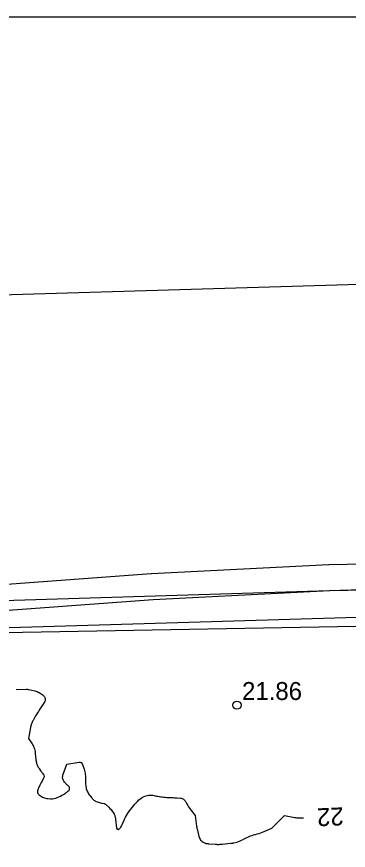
# Model space of a CAD drawing. Extents: x 509422 to 615075, y 6525431 to 6565970.
# Drawn here: x 513317.5 to 513343.4, y 6565904.8 to 6565969.8 of the extents above; entities that cross this region are included whole.
import ezdxf

# ---------------------------------------------------------------- set-up
doc = ezdxf.new("R2010")
doc.units = 0
for name, color, linetype in [('HORISONTAAL', 7, 'Continuous'), ('kmakitsendused_kma_avalik_side', 7, 'Continuous'), ('kmakitsendused_kma_avalik_transport', 7, 'Continuous'), ('KORGUS', 7, 'Continuous'), ('MOOTPIIR', 7, 'Continuous'), ('PIIR', 7, 'Continuous'), ('VORMISTUS', 7, 'Continuous')]:
    doc.layers.add(name, color=color, linetype=linetype)

msp = doc.modelspace()

# ---------------------------------------------------------------- linework, layer by layer
at = {"layer": 'HORISONTAAL'}
msp.add_lwpolyline([(513317.494, 6565917.338), (513318.257, 6565917.365), (513318.277, 6565917.365), (513318.296, 6565917.365), (513318.315, 6565917.364), (513318.335, 6565917.363), (513318.412, 6565917.357), (513318.431, 6565917.355), (513318.45, 6565917.353), (513318.469, 6565917.349), (513318.487, 6565917.345), (513318.939, 6565917.234), (513319.028, 6565917.208), (513319.115, 6565917.179), (513319.201, 6565917.144), (513319.285, 6565917.105), (513319.369, 6565917.058), (513319.444, 6565917.011), (513319.515, 6565916.959), (513319.584, 6565916.904), (513319.613, 6565916.879), (513319.66, 6565916.83), (513319.7, 6565916.777), (513319.731, 6565916.718), (513319.755, 6565916.654), (513319.764, 6565916.588), (513319.763, 6565916.524), (513319.746, 6565916.462), (513319.719, 6565916.402), (513319.594, 6565916.201), (513319.521, 6565916.085), (513319.447, 6565915.971), (513319.372, 6565915.857), (513319.295, 6565915.744), (513319.219, 6565915.631), (513319.145, 6565915.517), (513319.074, 6565915.4), (513319.006, 6565915.283), (513318.808, 6565914.935), (513318.772, 6565914.868), (513318.738, 6565914.801), (513318.707, 6565914.731), (513318.679, 6565914.661), (513318.653, 6565914.59), (513318.631, 6565914.518), (513318.613, 6565914.445), (513318.598, 6565914.371), (513318.45, 6565913.52), (513318.736, 6565913.098), (513318.79, 6565913.009), (513318.839, 6565912.917), (513318.878, 6565912.821), (513318.912, 6565912.722), (513318.937, 6565912.62), (513318.958, 6565912.518), (513318.971, 6565912.414), (513318.98, 6565912.31), (513318.981, 6565912.291), (513318.988, 6565912.176), (513319, 6565912.062), (513319.016, 6565911.949), (513319.035, 6565911.836), (513319.072, 6565911.649), (513319.087, 6565911.585), (513319.105, 6565911.523), (513319.129, 6565911.462), (513319.155, 6565911.402), (513319.186, 6565911.343), (513319.217, 6565911.286), (513319.251, 6565911.229), (513319.286, 6565911.174), (513319.371, 6565911.045), (513319.411, 6565910.985), (513319.453, 6565910.927), (513319.497, 6565910.87), (513319.541, 6565910.814), (513319.603, 6565910.739), (513319.616, 6565910.72), (513319.628, 6565910.7), (513319.637, 6565910.679), (513319.644, 6565910.657), (513319.667, 6565910.566), (513319.67, 6565910.543), (513319.67, 6565910.521), (513319.665, 6565910.5), (513319.656, 6565910.479), (513319.564, 6565910.312), (513319.508, 6565910.207), (513319.452, 6565910.102), (513319.397, 6565909.997), (513319.344, 6565909.891), (513319.225, 6565909.654), (513319.196, 6565909.586), (513319.174, 6565909.516), (513319.161, 6565909.444), (513319.154, 6565909.37), (513319.163, 6565909.3), (513319.182, 6565909.235), (513319.219, 6565909.178), (513319.267, 6565909.127), (513319.312, 6565909.091), (513319.383, 6565909.039), (513319.457, 6565908.992), (513319.535, 6565908.951), (513319.615, 6565908.915), (513319.699, 6565908.887), (513319.784, 6565908.864), (513319.87, 6565908.85), (513319.958, 6565908.84), (513320.179, 6565908.826), (513320.313, 6565908.828), (513320.445, 6565908.841), (513320.573, 6565908.872), (513320.7, 6565908.915), (513320.823, 6565908.971), (513320.945, 6565909.03), (513321.063, 6565909.096), (513321.179, 6565909.165), (513321.33, 6565909.261), (513321.389, 6565909.3), (513321.447, 6565909.341), (513321.503, 6565909.384), (513321.559, 6565909.429), (513321.588, 6565909.453), (513321.62, 6565909.49), (513321.645, 6565909.53), (513321.658, 6565909.575), (513321.662, 6565909.624), (513321.654, 6565909.673), (513321.639, 6565909.719), (513321.613, 6565909.76), (513321.581, 6565909.798), (513321.554, 6565909.823), (513321.503, 6565909.871), (513321.452, 6565909.92), (513321.403, 6565909.971), (513321.355, 6565910.023), (513321.263, 6565910.124), (513321.218, 6565910.182), (513321.179, 6565910.242), (513321.15, 6565910.308), (513321.126, 6565910.377), (513321.114, 6565910.448), (513321.11, 6565910.519), (513321.12, 6565910.589), (513321.138, 6565910.659), (513321.45, 6565911.52), (513322.417, 6565911.671), (513322.434, 6565911.673), (513322.45, 6565911.673), (513322.466, 6565911.672), (513322.482, 6565911.669), (513322.547, 6565911.656), (513322.562, 6565911.651), (513322.643, 6565911.552), (513322.653, 6565911.536), (513322.662, 6565911.519), (513322.67, 6565911.501), (513322.677, 6565911.483), (513322.794, 6565911.122), (513322.822, 6565911.023), (513322.847, 6565910.925), (513322.867, 6565910.824), (513322.883, 6565910.723), (513322.893, 6565910.622), (513322.901, 6565910.52), (513322.905, 6565910.417), (513322.905, 6565910.315), (513322.904, 6565910.198), (513322.905, 6565910.084), (513322.91, 6565909.971), (513322.922, 6565909.858), (513322.937, 6565909.745), (513322.945, 6565909.693), (513322.964, 6565909.608), (513322.988, 6565909.525), (513323.02, 6565909.444), (513323.057, 6565909.365), (513323.1, 6565909.289), (513323.146, 6565909.214), (513323.195, 6565909.141), (513323.247, 6565909.07), (513323.389, 6565908.883), (513323.421, 6565908.844), (513323.454, 6565908.806), (513323.488, 6565908.771), (513323.525, 6565908.736), (513323.564, 6565908.705), (513323.604, 6565908.677), (513323.648, 6565908.654), (513323.693, 6565908.634), (513323.813, 6565908.589), (513323.904, 6565908.557), (513323.996, 6565908.528), (513324.09, 6565908.504), (513324.185, 6565908.482), (513324.375, 6565908.445), (513324.45, 6565908.409), (513324.715, 6565908.167), (513324.81, 6565908.072), (513324.899, 6565907.972), (513324.979, 6565907.865), (513325.053, 6565907.752), (513325.137, 6565907.613), (513325.162, 6565907.565), (513325.184, 6565907.517), (513325.201, 6565907.466), (513325.215, 6565907.414), (513325.226, 6565907.361), (513325.236, 6565907.308), (513325.244, 6565907.255), (513325.251, 6565907.201), (513325.33, 6565906.52), (513325.377, 6565906.447), (513325.45, 6565906.418), (513325.537, 6565906.469), (513325.577, 6565906.498), (513325.613, 6565906.53), (513325.642, 6565906.569), (513325.668, 6565906.611), (513325.704, 6565906.687), (513325.743, 6565906.77), (513325.782, 6565906.854), (513325.82, 6565906.938), (513325.857, 6565907.023), (513325.949, 6565907.233), (513326.017, 6565907.374), (513326.09, 6565907.511), (513326.173, 6565907.643), (513326.262, 6565907.771), (513326.357, 6565907.896), (513326.451, 6565908.02), (513326.547, 6565908.144), (513326.642, 6565908.268), (513326.745, 6565908.392), (513326.85, 6565908.51), (513326.961, 6565908.621), (513327.077, 6565908.728), (513327.223, 6565908.855), (513327.342, 6565908.941), (513327.469, 6565909.011), (513327.606, 6565909.057), (513327.75, 6565909.087), (513327.846, 6565909.097), (513327.948, 6565909.104), (513328.049, 6565909.103), (513328.15, 6565909.093), (513328.25, 6565909.076), (513328.35, 6565909.055), (513328.451, 6565909.035), (513328.551, 6565909.018), (513328.653, 6565909.002), (513328.673, 6565908.999), (513328.784, 6565908.983), (513328.896, 6565908.968), (513329.008, 6565908.955), (513329.119, 6565908.943), (513329.256, 6565908.929), (513329.353, 6565908.921), (513329.45, 6565908.915), (513329.547, 6565908.911), (513329.645, 6565908.91), (513329.742, 6565908.909), (513329.84, 6565908.907), (513329.937, 6565908.903), (513330.034, 6565908.898), (513330.324, 6565908.881), (513330.385, 6565908.871), (513330.443, 6565908.855), (513330.498, 6565908.829), (513330.549, 6565908.796), (513330.601, 6565908.751), (513330.64, 6565908.711), (513330.673, 6565908.667), (513330.703, 6565908.619), (513330.73, 6565908.57), (513330.758, 6565908.52), (513330.786, 6565908.472), (513330.815, 6565908.423), (513330.886, 6565908.303), (513330.952, 6565908.195), (513331.021, 6565908.089), (513331.094, 6565907.986), (513331.169, 6565907.885), (513331.45, 6565907.52), (513331.573, 6565906.68), (513331.576, 6565906.664), (513331.578, 6565906.648), (513331.581, 6565906.632), (513331.584, 6565906.616), (513331.595, 6565906.552), (513331.598, 6565906.536), (513331.601, 6565906.52), (513331.604, 6565906.504), (513331.607, 6565906.488), (513331.717, 6565905.997), (513331.74, 6565905.913), (513331.768, 6565905.83), (513331.802, 6565905.751), (513331.842, 6565905.673), (513331.891, 6565905.602), (513331.946, 6565905.538), (513332.012, 6565905.485), (513332.085, 6565905.439), (513332.232, 6565905.362), (513332.252, 6565905.353), (513332.273, 6565905.345), (513332.294, 6565905.34), (513332.316, 6565905.336), (513332.405, 6565905.326), (513332.428, 6565905.324), (513332.45, 6565905.322), (513332.472, 6565905.32), (513332.495, 6565905.318), (513333.063, 6565905.272), (513333.128, 6565905.268), (513333.192, 6565905.265), (513333.257, 6565905.264), (513333.321, 6565905.265), (513333.385, 6565905.267), (513333.45, 6565905.27), (513333.514, 6565905.275), (513333.578, 6565905.281), (513334.246, 6565905.353), (513334.267, 6565905.355), (513334.287, 6565905.357), (513334.307, 6565905.359), (513334.328, 6565905.361), (513334.409, 6565905.369), (513334.43, 6565905.371), (513334.45, 6565905.375), (513334.47, 6565905.379), (513334.489, 6565905.384), (513334.711, 6565905.446), (513334.84, 6565905.488), (513334.966, 6565905.535), (513335.089, 6565905.59), (513335.209, 6565905.652), (513335.238, 6565905.668), (513335.345, 6565905.725), (513335.453, 6565905.779), (513335.563, 6565905.83), (513335.674, 6565905.877), (513335.787, 6565905.921), (513335.902, 6565905.96), (513336.017, 6565905.995), (513336.134, 6565906.026), (513336.174, 6565906.036), (513336.311, 6565906.073), (513336.447, 6565906.114), (513336.58, 6565906.161), (513336.712, 6565906.212), (513337.45, 6565906.52), (513338.45, 6565907.52), (513339.242, 6565907.362), (513339.263, 6565907.358), (513339.283, 6565907.354), (513339.304, 6565907.351), (513339.325, 6565907.348), (513339.408, 6565907.338), (513339.429, 6565907.335), (513339.45, 6565907.334), (513339.471, 6565907.332), (513339.492, 6565907.332), (513339.917, 6565907.325)], dxfattribs=at)
at = {"layer": 'kmakitsendused_kma_avalik_side'}
for points in [[(513355.992, 6565927.34), (513341.922, 6565927.08), (513341.888, 6565927.079), (513328.058, 6565926.359), (513328.037, 6565926.357), (513314.978, 6565925.399)], [(513315.103, 6565923.403), (513328.173, 6565924.362), (513341.975, 6565925.08), (513356.023, 6565925.34)]]:
    msp.add_lwpolyline(points, dxfattribs=at)
at = {"layer": 'kmakitsendused_kma_avalik_transport'}
for points in [[(512991.024, 6565938.761), (513194.412, 6565944.522), (513513.404, 6565953.996)], [(513514.048, 6565928.004), (513195.175, 6565918.533), (513195.172, 6565918.533), (513195.169, 6565918.533), (513195.166, 6565918.532), (512991.614, 6565912.767)]]:
    msp.add_lwpolyline(points, dxfattribs=at)
at = {"layer": 'KORGUS'}
msp.add_circle((513334.721, 6565916.127), 0.32, dxfattribs=at)
at = {"layer": 'MOOTPIIR'}
msp.add_lwpolyline([(512879.071, 6565688.193), (512823.932, 6565848.741), (512825.075, 6565884.492), (512827.679, 6565913.01), (513448.17, 6565924.166), (513572.368, 6565857.798), (513561.325, 6565731.726), (513511.309, 6565499.186), (513354.422, 6565438.926), (513251.738, 6565463.508), (513252.747, 6565585.499)], close=True, dxfattribs=at)
at = {"layer": 'PIIR'}
msp.add_lwpolyline([(512827.55, 6565911.596), (512892.23, 6565913.22), (513025.17, 6565915.38), (513462.534, 6565928.753)], dxfattribs=at)
at = {"layer": 'VORMISTUS'}
msp.add_line((512821.857, 6565969.837), (513641.857, 6565969.837), dxfattribs=at)

# ---------------------------------------------------------------- texts
at = {"layer": 'HORISONTAAL'}
msp.add_text('22', height=1.4, rotation=182.39432, dxfattribs=at).set_placement((513343.028, 6565908.156))
at = {"layer": 'KORGUS'}
msp.add_text('21.86 ', height=1.4, dxfattribs=at).set_placement((513335.121, 6565916.527))

doc.saveas('drawing.dxf')
